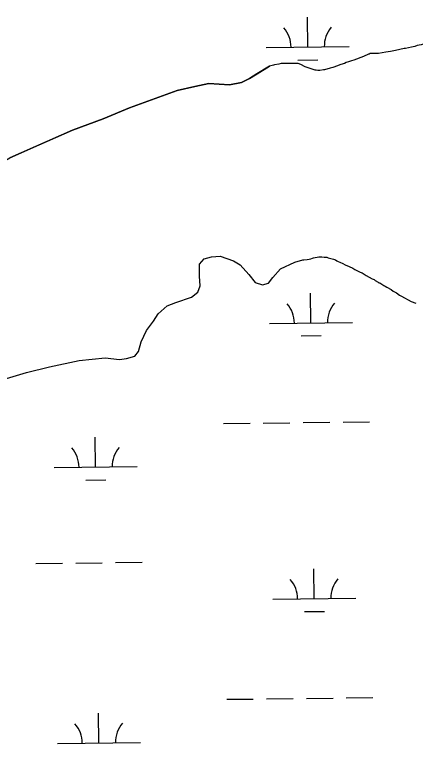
# Model space of a CAD drawing. Extents: x 3694830 to 3732949, y 415201 to 440970.
# Drawn here: x 3728032 to 3728515, y 429052 to 429931 of the extents above; entities that cross this region are included whole.
import ezdxf

# ---------------------------------------------------------------- set-up
doc = ezdxf.new("R2010")
doc.units = 0
doc.layers.add('V-TOPO-SHOR', color=7, linetype='Continuous')
doc.layers.add('V-WETL-SWMP', color=7, linetype='Continuous')

msp = doc.modelspace()

# ---------------------------------------------------------------- linework, layer by layer
at = {"layer": 'V-TOPO-SHOR'}
for p, q in [((3728516.86, 429893.97), (3728513.95, 429892.89)), ((3728479.03, 429886.08), (3728470.3, 429884.29)), ((3728484.49, 429886.79), (3728479.03, 429886.08)), ((3728488.49, 429887.87), (3728484.49, 429886.79)), ((3728490.67, 429888.23), (3728488.49, 429887.87)), ((3728500.86, 429890.38), (3728490.67, 429888.23)), ((3728502.67, 429890.37), (3728500.86, 429890.38)), ((3728509.95, 429892.17), (3728502.67, 429890.37)), ((3728513.95, 429892.89), (3728509.95, 429892.17)), ((3728440.46, 429876.38), (3728437.55, 429875.66)), ((3728452.11, 429880.71), (3728440.46, 429876.38)), ((3728457.93, 429883.6), (3728452.11, 429880.71)), ((3728459.03, 429883.6), (3728457.93, 429883.6)), ((3728460.12, 429884.32), (3728459.03, 429883.6)), ((3728470.3, 429884.29), (3728460.12, 429884.32)), ((3728339.02, 429869.38), (3728323.78, 429859.76)), ((3728343.73, 429870.49), (3728339.02, 429869.38)), ((3728344.83, 429870.85), (3728343.73, 429870.49)), ((3728349.92, 429871.56), (3728344.83, 429870.85)), ((3728352.83, 429872.28), (3728349.92, 429871.56)), ((3728367.74, 429872.24), (3728352.83, 429872.28)), ((3728370.28, 429872.59), (3728367.74, 429872.24)), ((3728371.37, 429872.23), (3728370.28, 429872.59)), ((3728373.19, 429872.22), (3728371.37, 429872.23)), ((3728376.46, 429871.12), (3728373.19, 429872.22)), ((3728381.9, 429868.56), (3728376.46, 429871.12)), ((3728391.35, 429865.26), (3728381.9, 429868.56)), ((3728414.99, 429867.73), (3728412.07, 429866.65)), ((3728420.81, 429869.53), (3728414.99, 429867.73)), ((3728423.72, 429870.62), (3728420.81, 429869.53)), ((3728424.81, 429871.34), (3728423.72, 429870.62)), ((3728429.18, 429872.42), (3728424.81, 429871.34)), ((3728431.36, 429873.5), (3728429.18, 429872.42)), ((3728433.91, 429874.58), (3728431.36, 429873.5)), ((3728437.55, 429875.66), (3728433.91, 429874.58)), ((3728323.78, 429859.76), (3728314.78, 429854.26)), ((3728393.89, 429864.52), (3728391.35, 429865.26)), ((3728394.98, 429864.52), (3728393.89, 429864.52)), ((3728397.16, 429864.15), (3728394.98, 429864.52)), ((3728399.34, 429864.14), (3728397.16, 429864.15)), ((3728404.07, 429864.86), (3728399.34, 429864.14)), ((3728405.16, 429864.85), (3728404.07, 429864.86)), ((3728412.07, 429866.65), (3728405.16, 429864.85)), ((3728314.78, 429854.26), (3728305.08, 429849.45)), ((3728249.08, 429844.8), (3728240.14, 429842.81)), ((3728265.68, 429848.2), (3728249.08, 429844.8)), ((3728290.56, 429846.74), (3728265.68, 429848.2)), ((3728305.08, 429849.45), (3728290.56, 429846.74)), ((3728260.13, 429636.7), (3728269.13, 429639.44)), ((3728269.13, 429639.44), (3728279.5, 429640.09)), ((3728279.5, 429640.09), (3728295.38, 429634.51)), ((3728391.76, 429638.12), (3728398.3, 429639.19)), ((3728398.3, 429639.19), (3728401.94, 429639.18)), ((3728401.94, 429639.18), (3728404.85, 429638.8)), ((3728404.85, 429638.8), (3728407.75, 429638.8)), ((3728407.75, 429638.8), (3728409.57, 429638.06)), ((3728254.53, 429615.98), (3728254.58, 429630.5)), ((3728254.58, 429630.5), (3728260.13, 429636.7)), ((3728295.38, 429634.51), (3728303.66, 429629.64)), ((3728352.03, 429624.64), (3728369.34, 429632.88)), ((3728369.34, 429632.88), (3728379.02, 429635.61)), ((3728379.02, 429635.61), (3728380.11, 429635.61)), ((3728380.11, 429635.61), (3728384.11, 429635.96)), ((3728384.11, 429635.96), (3728386.66, 429636.31)), ((3728386.66, 429636.31), (3728388.48, 429636.67)), ((3728388.48, 429636.67), (3728390.66, 429637.76)), ((3728390.66, 429637.76), (3728391.76, 429638.12)), ((3728409.57, 429638.06), (3728412.84, 429637.33)), ((3728412.84, 429637.33), (3728415.75, 429636.23)), ((3728415.75, 429636.23), (3728418.29, 429635.49)), ((3728418.29, 429635.49), (3728420.1, 429634.4)), ((3728420.1, 429634.4), (3728421.55, 429633.66)), ((3728421.55, 429633.66), (3728423.73, 429632.93)), ((3728423.73, 429632.93), (3728427.36, 429631.1)), ((3728427.36, 429631.1), (3728429.9, 429629.64)), ((3728303.66, 429629.64), (3728313.99, 429617.86)), ((3728343.01, 429614.3), (3728352.03, 429624.64)), ((3728429.9, 429629.64), (3728434.62, 429627.44)), ((3728434.62, 429627.44), (3728439.35, 429625.61)), ((3728439.35, 429625.61), (3728441.52, 429624.15)), ((3728441.52, 429624.15), (3728448.06, 429620.86)), ((3728255.18, 429604.23), (3728254.53, 429615.98)), ((3728313.99, 429617.86), (3728321.56, 429608.15)), ((3728337.45, 429607.41), (3728343.01, 429614.3)), ((3728448.06, 429620.86), (3728450.6, 429619.76)), ((3728450.6, 429619.76), (3728455.32, 429616.84)), ((3728455.32, 429616.84), (3728462.58, 429612.82)), ((3728462.58, 429612.82), (3728464.75, 429611.72)), ((3728252.39, 429596.64), (3728255.18, 429604.23)), ((3728321.56, 429608.15), (3728330.53, 429605.36)), ((3728330.53, 429605.36), (3728337.45, 429607.41)), ((3728464.75, 429611.72), (3728466.2, 429610.62)), ((3728466.2, 429610.62), (3728469.84, 429608.8)), ((3728469.84, 429608.8), (3728470.56, 429608.07)), ((3728470.56, 429608.07), (3728471.65, 429608.06)), ((3728471.65, 429608.06), (3728474.19, 429606.24)), ((3728474.19, 429606.24), (3728476.73, 429604.78)), ((3728476.73, 429604.78), (3728478.18, 429603.68)), ((3728478.18, 429603.68), (3728480.36, 429602.58)), ((3728249.03, 429593.9), (3728252.39, 429596.64)), ((3728480.36, 429602.58), (3728485.44, 429599.66)), ((3728485.44, 429599.66), (3728487.62, 429597.84)), ((3728487.62, 429597.84), (3728491.61, 429595.64)), ((3728491.61, 429595.64), (3728495.24, 429593.09)), ((3728495.24, 429593.09), (3728497.78, 429591.99)), ((3728497.78, 429591.99), (3728509.39, 429585.41)), ((3728509.39, 429585.41), (3728515.2, 429583.21))]:
    msp.add_line(p, q, dxfattribs=at)
for points in [[(3728227.64, 429840.04), (3728249.08, 429844.8), (3728265.68, 429848.2), (3728290.56, 429846.74), (3728305.09, 429849.45), (3728314.78, 429854.26), (3728323.79, 429859.76), (3728339.03, 429869.39)], [(3727313.34, 429697.96), (3727338.21, 429693.03), (3727373.43, 429683.93), (3727456.31, 429664.99), (3727506.04, 429653.07), (3727565.46, 429643.19), (3727651.88, 429648.43), (3727732.07, 429651.61), (3727759.74, 429655.67), (3727774.96, 429660.46), (3727794.34, 429667.3), (3727815.11, 429676.22), (3727856.63, 429691.29), (3727893.31, 429702.22), (3727931.36, 429714.54), (3727970.81, 429728.23), (3727998.51, 429742.65), (3728026.21, 429758.46), (3728061.52, 429774.24), (3728101.67, 429792.08), (3728138.35, 429805.78), (3728170.19, 429818.8), (3728227.64, 429840.04)], [(3728021.86, 429492.34), (3728046.08, 429499.87), (3728073.75, 429506.69), (3728109.72, 429514.17), (3728140.84, 429517.52), (3728158.11, 429515.39), (3728166.41, 429516.74), (3728176.79, 429519.47), (3728180.96, 429524.99), (3728184.45, 429536.73), (3728190.72, 429550.53), (3728199.05, 429561.56), (3728204.61, 429570.53), (3728215.7, 429580.17), (3728226.09, 429584.28), (3728244.77, 429590.44), (3728252.4, 429596.64), (3728255.18, 429604.23), (3728254.53, 429615.98), (3728254.58, 429630.5), (3728260.13, 429636.7), (3728269.13, 429639.43), (3728279.5, 429640.09), (3728295.38, 429634.51), (3728303.66, 429629.64), (3728313.99, 429617.86), (3728321.56, 429608.15), (3728330.53, 429605.36), (3728337.45, 429607.41), (3728343.01, 429614.3), (3728352.03, 429624.64), (3728369.34, 429632.88), (3728379.02, 429635.61)]]:
    msp.add_lwpolyline(points, dxfattribs=at)
at = {"layer": 'V-WETL-SWMP'}
for p, q in [((3728384.84, 429892.2), (3728384.41, 429928.2)), ((3728334.84, 429891.61), (3728434.83, 429892.8)), ((3728373.02, 429876.63), (3728397.02, 429876.92)), ((3728388.78, 429559.55), (3728388.35, 429595.55)), ((3728338.78, 429558.95), (3728438.78, 429560.14)), ((3728376.96, 429543.97), (3728400.96, 429544.26)), ((3728283.38, 429438.21), (3728315.37, 429438.59)), ((3728331.37, 429438.78), (3728363.37, 429439.17)), ((3728379.37, 429439.36), (3728411.37, 429439.74)), ((3728427.37, 429439.93), (3728459.36, 429440.31)), ((3728129.4, 429385.63), (3728128.97, 429421.63)), ((3728079.4, 429385.03), (3728179.4, 429386.23)), ((3728117.58, 429370.06), (3728141.58, 429370.34)), ((3728057.37, 429269.33), (3728089.37, 429269.71)), ((3728105.37, 429269.9), (3728137.37, 429270.28)), ((3728153.37, 429270.47), (3728185.36, 429270.86)), ((3728392.75, 429226.9), (3728392.32, 429262.89)), ((3728342.75, 429226.3), (3728442.74, 429227.49)), ((3728380.93, 429211.32), (3728404.93, 429211.61)), ((3728287.34, 429105.56), (3728319.34, 429105.94)), ((3728335.34, 429106.13), (3728367.34, 429106.51)), ((3728383.34, 429106.7), (3728415.33, 429107.09)), ((3728431.33, 429107.28), (3728463.33, 429107.66)), ((3728133.37, 429052.98), (3728132.94, 429088.98)), ((3728083.37, 429052.38), (3728183.36, 429053.57))]:
    msp.add_line(p, q, dxfattribs=at)
for points in [[(3728575.01, 429958.95), (3728571.83, 429913.44), (3728570.37, 429912.72), (3728564.91, 429910.91), (3728562.36, 429909.47), (3728560.54, 429909.11), (3728556.9, 429906.94), (3728554.72, 429905.85), (3728549.26, 429903.69), (3728543.07, 429901.53), (3728540.52, 429900.44), (3728534.7, 429899.01), (3728529.6, 429897.2), (3728523.78, 429895.77), (3728521.6, 429895.05), (3728516.87, 429893.97), (3728513.96, 429892.89), (3728509.96, 429892.17), (3728502.68, 429890.38), (3728500.86, 429890.38), (3728490.68, 429888.23), (3728488.49, 429887.88), (3728484.49, 429886.8), (3728479.04, 429886.09)], [(3728479.04, 429886.09), (3728470.3, 429884.29), (3728460.12, 429884.32), (3728459.03, 429883.6), (3728457.94, 429883.6), (3728452.11, 429880.71), (3728440.47, 429876.39), (3728437.56, 429875.67), (3728433.92, 429874.59), (3728431.37, 429873.5), (3728429.18, 429872.42), (3728424.82, 429871.34), (3728423.73, 429870.62), (3728420.81, 429869.54), (3728414.99, 429867.74), (3728412.08, 429866.65), (3728405.17, 429864.86), (3728404.08, 429864.86), (3728399.35, 429864.15), (3728397.17, 429864.15), (3728394.98, 429864.52), (3728393.89, 429864.53), (3728391.35, 429865.26), (3728381.91, 429868.56), (3728376.46, 429871.12), (3728373.19, 429872.22), (3728371.38, 429872.23), (3728370.29, 429872.6), (3728367.74, 429872.24), (3728352.83, 429872.29), (3728349.92, 429871.57), (3728344.83, 429870.85), (3728343.74, 429870.49), (3728339.03, 429869.39), (3728323.79, 429859.76), (3728314.78, 429854.26), (3728305.09, 429849.45), (3728290.56, 429846.74), (3728265.68, 429848.2), (3728249.08, 429844.8), (3728227.64, 429840.04), (3728170.19, 429818.8), (3728138.35, 429805.78), (3728101.67, 429792.07), (3728026.21, 429758.46)], [(3728021.86, 429492.34), (3728046.08, 429499.86), (3728073.75, 429506.68), (3728109.72, 429514.17), (3728140.84, 429517.52), (3728158.11, 429515.39), (3728166.41, 429516.74), (3728176.79, 429519.47), (3728180.96, 429524.99), (3728184.45, 429536.73), (3728190.72, 429550.53), (3728199.05, 429561.56), (3728204.61, 429570.53), (3728215.7, 429580.17), (3728226.09, 429584.28), (3728244.77, 429590.44), (3728252.39, 429596.64), (3728255.18, 429604.23), (3728254.53, 429615.98), (3728254.58, 429630.5), (3728260.13, 429636.7), (3728269.13, 429639.44), (3728279.5, 429640.09)], [(3728279.5, 429640.09), (3728295.38, 429634.51), (3728303.66, 429629.64), (3728313.99, 429617.86), (3728321.56, 429608.15), (3728330.53, 429605.36), (3728337.45, 429607.41), (3728343.01, 429614.3), (3728352.03, 429624.64), (3728369.34, 429632.88), (3728379.02, 429635.61), (3728380.11, 429635.61), (3728384.11, 429635.96), (3728386.66, 429636.31), (3728388.48, 429636.67), (3728390.66, 429637.76), (3728391.76, 429638.12), (3728398.3, 429639.19), (3728401.94, 429639.18), (3728404.85, 429638.8), (3728407.75, 429638.8), (3728409.57, 429638.06), (3728412.84, 429637.33), (3728415.75, 429636.23), (3728418.29, 429635.49), (3728420.1, 429634.4), (3728421.55, 429633.66), (3728423.73, 429632.93), (3728427.36, 429631.1), (3728429.9, 429629.64), (3728434.62, 429627.44), (3728439.35, 429625.61), (3728441.52, 429624.15), (3728448.06, 429620.86), (3728450.6, 429619.76), (3728455.32, 429616.84), (3728462.58, 429612.82), (3728464.75, 429611.72), (3728466.2, 429610.62), (3728469.84, 429608.8), (3728470.56, 429608.07), (3728471.65, 429608.06), (3728474.19, 429606.24), (3728476.73, 429604.78), (3728478.18, 429603.68), (3728480.36, 429602.58), (3728485.44, 429599.66), (3728487.62, 429597.84), (3728491.61, 429595.64), (3728495.24, 429593.09), (3728497.78, 429591.99), (3728509.39, 429585.41), (3728515.2, 429583.21)]]:
    msp.add_lwpolyline(points, dxfattribs=at)
for centre, start, end in [((3728329.59, 429892.02), 359.91153, 41.45519), ((3728440.07, 429893.34), 139.91153, 181.45519), ((3728333.54, 429559.36), 359.91153, 41.45519), ((3728444.01, 429560.68), 139.91153, 181.45518), ((3728074.15, 429385.45), 359.91153, 41.45519), ((3728184.63, 429386.76), 139.91153, 181.45518), ((3728337.5, 429226.71), 359.91153, 41.45519), ((3728447.98, 429228.03), 139.91153, 181.45518), ((3728188.6, 429054.11), 139.91153, 181.45518), ((3728078.12, 429052.79), 359.91153, 41.45519)]:
    msp.add_arc(centre, 35.25, start, end, dxfattribs=at)

doc.saveas('drawing.dxf')
